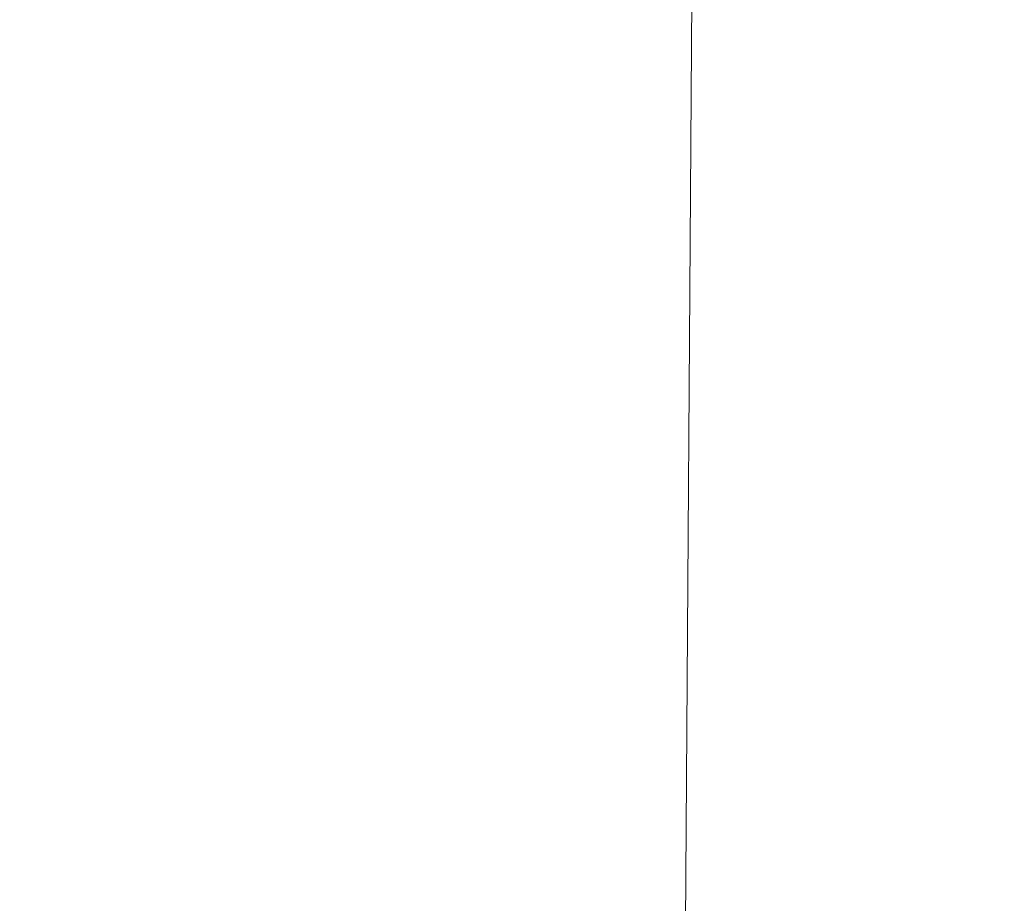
# Model space of a CAD drawing. Header units: millimetres. Extents: x 5437 to 18441, y -4466 to 3128.
# Tile 350 of 497: x 13680 to 13698, y -72 to -56. Entities that reach past the tile are written whole.
import ezdxf

# ---------------------------------------------------------------- set-up
doc = ezdxf.new("R2010")
doc.units = ezdxf.units.MM
doc.layers.add('1', color=7, linetype='Continuous', true_color=0xffffff)
doc.dimstyles.get("Standard").update_dxf_attribs({"dimtxt": 0.18, "dimasz": 0.18, "dimexe": 0.18, "dimexo": 0.0625, "dimgap": 0.09, "dimtad": 0, "dimtih": 1, "dimtoh": 1, "dimdec": 4, "dimzin": 0, "dimdsep": 46, "dimtxsty": 'Standard', "dimcen": 0.09, "dimadec": 0, "dimazin": 0, "dimtfac": 1, "dimtdec": 4, "dimtofl": 0, "dimtmove": 0, "dimatfit": 3, "dimfxl": 1, "dimtolj": 1, "dimtzin": 0, "dimarcsym": 0})

# ---------------------------------------------------------------- blocks, each defined once
blk = doc.blocks.new('*D3')
at = {"color": 0, "lineweight": -2, "transparency": 16777216}
for p, q in [((13674.147, 1169.564), (14135.36, 1169.564)), ((13833.147, -580.436), (14135.36, -580.436))]:
    blk.add_line(p, q, dxfattribs=at)
at = {"color": 0, "lineweight": 0, "transparency": 16777216}
for p, q in [((14135.18, 1089.564), (14135.18, 421.321)), ((14135.18, -500.436), (14135.18, 167.808))]:
    blk.add_line(p, q, dxfattribs=at)
at = {"color": 0, "lineweight": 20, "transparency": 16777216}
for points in [[(14121.847, 1089.564), (14148.514, 1089.564), (14135.18, 1169.564)], [(14121.847, -500.436), (14148.514, -500.436), (14135.18, -580.436)]]:
    blk.add_solid(points, dxfattribs=at)
at = {"layer": 'Defpoints', "color": 0, "lineweight": 20, "transparency": 16777216}
for p in [(13674.085, 1169.564), (13833.085, -580.436), (14135.18, -580.436)]:
    blk.add_point(p, dxfattribs=at)
at = {"color": 0, "lineweight": 20, "transparency": 16777216, "insert": (14135.18, 294.564), "char_height": 80, "attachment_point": 5, "rotation": 270}
blk.add_mtext('\\A1;1750', dxfattribs=at)
blk = doc.blocks.new('*D4')
at = {"color": 0, "lineweight": -2, "transparency": 16777216}
for p, q in [((13346.81, 234.502), (13346.81, -825.635)), ((13857.587, -64.498), (13857.587, -825.635))]:
    blk.add_line(p, q, dxfattribs=at)
at = {"color": 0, "lineweight": 0, "transparency": 16777216}
for p, q in [((13426.81, -825.455), (13508.775, -825.455)), ((13777.587, -825.455), (13695.622, -825.455))]:
    blk.add_line(p, q, dxfattribs=at)
at = {"color": 0, "lineweight": 20, "transparency": 16777216}
for points in [[(13426.81, -812.121), (13426.81, -838.788), (13346.81, -825.455)], [(13777.587, -812.121), (13777.587, -838.788), (13857.587, -825.455)]]:
    blk.add_solid(points, dxfattribs=at)
at = {"layer": 'Defpoints', "color": 0, "lineweight": 20, "transparency": 16777216}
for p in [(13346.81, 234.564), (13857.587, -64.436), (13346.81, -825.455)]:
    blk.add_point(p, dxfattribs=at)
at = {"color": 0, "lineweight": 20, "transparency": 16777216, "insert": (13602.199, -825.455), "char_height": 80, "attachment_point": 5}
blk.add_mtext('\\A1;515', dxfattribs=at)

msp = doc.modelspace()

# ---------------------------------------------------------------- linework, layer by layer
at = {"layer": '1', "color": 0, "lineweight": 20}
msp.add_line((13692.94824, -16.40076), (13692.4994, -80.94439), dxfattribs=at)

# ---------------------------------------------------------------- dimensions: what is measured, and where the dimension line sits
at = {"color": 0, "lineweight": 20}
dim = msp.add_linear_dim(base=(14135.18029, -580.43566), p1=(13674.08476, 1169.56434), p2=(13833.08476, -580.43566), angle=90, dimstyle='Standard', override={"dimtxt": 80, "dimasz": 80, "dimdec": 0, "dimlwd": 0}, dxfattribs=at)
dim.commit()
dim.dimension.update_dxf_attribs({"geometry": '*D3', "text_midpoint": (14135.18029, 294.56434), "text_rotation": 270})
dim = msp.add_linear_dim(base=(13346.81039, -825.45454), p1=(13857.58667, -64.43566), p2=(13346.81039, 234.56434), text='515', dimstyle='Standard', override={"dimtxt": 80, "dimasz": 80, "dimdec": 0, "dimlwd": 0}, dxfattribs=at)
dim.commit()
dim.dimension.update_dxf_attribs({"geometry": '*D4', "text_midpoint": (13602.19853, -825.45454)})

doc.saveas('drawing.dxf')
